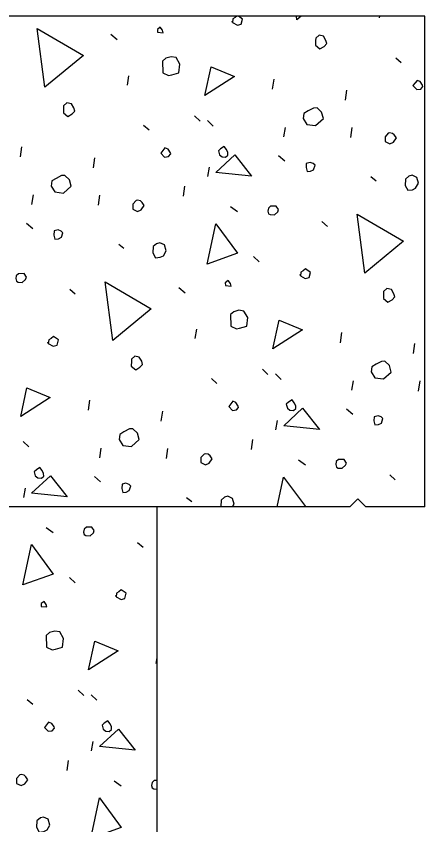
# Model space of a CAD drawing. Extents: x -1660015.2 to -1659984.9, y 2580594.2 to 2580616.7.
# Drawn here: x -1659991.042 to -1659989.516, y 2580611.174 to 2580614.195 of the extents above; entities that cross this region are included whole.
import ezdxf

# ---------------------------------------------------------------- set-up
doc = ezdxf.new("R2010")
doc.units = 0
doc.layers.add('Miscellaneous', color=7, linetype='Continuous')
doc.layers.add('Miscellaneous3', color=7, linetype='Continuous')

msp = doc.modelspace()

# ---------------------------------------------------------------- linework, layer by layer
at = {"layer": 'Miscellaneous'}
for p, q in [((-1659989.6852, 2580614.1896), (-1659989.6842, 2580614.1954)), ((-1659990.6884, 2580614.1279), (-1659990.665, 2580614.1083)), ((-1659989.6244, 2580614.0403), (-1659989.6041, 2580614.0224)), ((-1659990.6269, 2580613.9373), (-1659990.6209, 2580613.9726)), ((-1659990.0845, 2580613.9221), (-1659990.0791, 2580613.9598)), ((-1659989.8122, 2580613.8812), (-1659989.8067, 2580613.9189)), ((-1659990.3764, 2580613.8232), (-1659990.3554, 2580613.803)), ((-1659990.5662, 2580613.7879), (-1659990.5459, 2580613.7701)), ((-1659990.3276, 2580613.8053), (-1659990.3066, 2580613.785)), ((-1659990.0421, 2580613.7446), (-1659990.0361, 2580613.7798)), ((-1659989.7928, 2580613.7415), (-1659989.7874, 2580613.7792)), ((-1659991.0263, 2580613.6698), (-1659991.0209, 2580613.7075)), ((-1659990.7539, 2580613.6289), (-1659990.7485, 2580613.6666)), ((-1659990.0622, 2580613.6745), (-1659990.0388, 2580613.6549)), ((-1659990.3259, 2580613.5961), (-1659990.3198, 2580613.6314)), ((-1659989.7176, 2580613.596), (-1659989.698, 2580613.5806)), ((-1659990.4174, 2580613.5224), (-1659990.412, 2580613.5601)), ((-1659990.9839, 2580613.4922), (-1659990.9778, 2580613.5275)), ((-1659990.7346, 2580613.4891), (-1659990.7292, 2580613.5268)), ((-1659990.2415, 2580613.4841), (-1659990.2157, 2580613.4651)), ((-1659991.004, 2580613.4221), (-1659990.9806, 2580613.4025)), ((-1659989.9004, 2580613.428), (-1659989.88, 2580613.4101)), ((-1659990.6594, 2580613.3437), (-1659990.6397, 2580613.3282)), ((-1659990.1553, 2580613.2976), (-1659990.1343, 2580613.2773)), ((-1659990.8421, 2580613.1756), (-1659990.8218, 2580613.1578)), ((-1659990.4347, 2580613.1813), (-1659990.4113, 2580613.1617)), ((-1659990.3733, 2580612.9907), (-1659990.3672, 2580613.0259)), ((-1659989.8309, 2580612.9755), (-1659989.8255, 2580613.0132)), ((-1659989.5585, 2580612.9346), (-1659989.5531, 2580612.9723)), ((-1659990.1227, 2580612.8766), (-1659990.1018, 2580612.8564)), ((-1659990.0739, 2580612.8587), (-1659990.053, 2580612.8384)), ((-1659990.3126, 2580612.8413), (-1659990.2922, 2580612.8235)), ((-1659989.7885, 2580612.798), (-1659989.7824, 2580612.8332)), ((-1659989.5392, 2580612.7949), (-1659989.5338, 2580612.8326)), ((-1659990.7727, 2580612.7232), (-1659990.7672, 2580612.7609)), ((-1659989.8085, 2580612.7279), (-1659989.7852, 2580612.7083)), ((-1659990.5003, 2580612.6823), (-1659990.4949, 2580612.72)), ((-1659990.0722, 2580612.6495), (-1659990.0661, 2580612.6847)), ((-1659991.0157, 2580612.6063), (-1659990.9947, 2580612.586)), ((-1659990.1638, 2580612.5758), (-1659990.1583, 2580612.6135)), ((-1659990.7303, 2580612.5456), (-1659990.7242, 2580612.5809)), ((-1659990.481, 2580612.5425), (-1659990.4755, 2580612.5802)), ((-1659989.9879, 2580612.5375), (-1659989.9621, 2580612.5185)), ((-1659989.6467, 2580612.4814), (-1659989.6264, 2580612.4635)), ((-1659990.7503, 2580612.4755), (-1659990.7269, 2580612.4559)), ((-1659991.014, 2580612.3971), (-1659991.0079, 2580612.4324)), ((-1659990.4058, 2580612.397), (-1659990.3861, 2580612.3816)), ((-1659990.9296, 2580612.2851), (-1659990.9039, 2580612.2662)), ((-1659990.5885, 2580612.229), (-1659990.5682, 2580612.2112)), ((-1659990.8434, 2580612.0986), (-1659990.8225, 2580612.0783)), ((-1659990.519, 2580611.7766), (-1659990.5159, 2580611.7984)), ((-1659990.8109, 2580611.6777), (-1659990.7899, 2580611.6574)), ((-1659991.0007, 2580611.6423), (-1659990.9804, 2580611.6245)), ((-1659990.7621, 2580611.6597), (-1659990.7411, 2580611.6394)), ((-1659990.7604, 2580611.4505), (-1659990.7543, 2580611.4858)), ((-1659990.8519, 2580611.3768), (-1659990.8465, 2580611.4145)), ((-1659990.676, 2580611.3385), (-1659990.6502, 2580611.3196))]:
    msp.add_line(p, q, dxfattribs=at)
for points in [[(-1659990.2179, 2580614.1954), (-1659990.2237, 2580614.1903), (-1659990.2327, 2580614.1853), (-1659990.2343, 2580614.1719), (-1659990.2356, 2580614.1767)], [(-1659990.2343, 2580614.1719), (-1659990.2159, 2580614.1613), (-1659990.2014, 2580614.1652), (-1659990.1963, 2580614.1847), (-1659990.2119, 2580614.1954)], [(-1659989.9937, 2580614.182), (-1659989.9954, 2580614.1954)], [(-1659989.9775, 2580614.1954), (-1659989.9937, 2580614.182)], [(-1659990.9355, 2580613.9297), (-1659990.9634, 2580614.1499), (-1659990.7913, 2580614.0485), (-1659990.9355, 2580613.9297)], [(-1659990.5144, 2580614.1357), (-1659990.4932, 2580614.1336), (-1659990.4958, 2580614.1432), (-1659990.5038, 2580614.154), (-1659990.5146, 2580614.146), (-1659990.5144, 2580614.1357)], [(-1659989.9239, 2580614.105), (-1659989.9242, 2580614.0868), (-1659989.9076, 2580614.0731), (-1659989.892, 2580614.0825), (-1659989.8818, 2580614.0929), (-1659989.8851, 2580614.105), (-1659989.8944, 2580614.1206), (-1659989.9109, 2580614.124), (-1659989.9234, 2580614.1129), (-1659989.9239, 2580614.105)], [(-1659990.4956, 2580614.0268), (-1659990.4943, 2580613.9832), (-1659990.4735, 2580613.9732), (-1659990.4614, 2580613.9765), (-1659990.4349, 2580613.9836), (-1659990.4306, 2580614.0158), (-1659990.4449, 2580614.0404), (-1659990.4638, 2580614.0431), (-1659990.4831, 2580614.0379), (-1659990.4956, 2580614.0268)], [(-1659990.337, 2580613.8985), (-1659990.314, 2580614.0056), (-1659990.2266, 2580613.9695), (-1659990.337, 2580613.8985)], [(-1659989.5602, 2580613.9358), (-1659989.546, 2580613.9215), (-1659989.5309, 2580613.923), (-1659989.5232, 2580613.9328), (-1659989.5245, 2580613.9376), (-1659989.5332, 2580613.9508), (-1659989.5448, 2580613.9555), (-1659989.5525, 2580613.9457), (-1659989.5602, 2580613.9358)], [(-1659990.8657, 2580613.8526), (-1659990.866, 2580613.8344), (-1659990.8493, 2580613.8207), (-1659990.8337, 2580613.8301), (-1659990.8236, 2580613.8406), (-1659990.8268, 2580613.8527), (-1659990.8362, 2580613.8683), (-1659990.8526, 2580613.8716), (-1659990.8652, 2580613.8605), (-1659990.8657, 2580613.8526)], [(-1659989.9699, 2580613.8131), (-1659989.9562, 2580613.7909), (-1659989.924, 2580613.7866), (-1659989.8947, 2580613.8125), (-1659989.9012, 2580613.8367), (-1659989.9184, 2580613.8528), (-1659989.9311, 2580613.852), (-1659989.9516, 2580613.8413), (-1659989.9672, 2580613.8319), (-1659989.9699, 2580613.8131)], [(-1659989.6643, 2580613.7449), (-1659989.6646, 2580613.7267), (-1659989.6469, 2580613.7185), (-1659989.6331, 2580613.7248), (-1659989.6218, 2580613.7407), (-1659989.6299, 2580613.7515), (-1659989.6366, 2580613.7575), (-1659989.6476, 2580613.7597), (-1659989.6524, 2580613.7584), (-1659989.6643, 2580613.7449)], [(-1659990.502, 2580613.6835), (-1659990.4878, 2580613.6692), (-1659990.4727, 2580613.6706), (-1659990.4649, 2580613.6805), (-1659990.4662, 2580613.6853), (-1659990.4749, 2580613.6985), (-1659990.4865, 2580613.7031), (-1659990.4943, 2580613.6933), (-1659990.502, 2580613.6835)], [(-1659990.283, 2580613.6775), (-1659990.2731, 2580613.6697), (-1659990.2598, 2580613.6681), (-1659990.2514, 2580613.6756), (-1659990.2516, 2580613.6859), (-1659990.2572, 2580613.6973), (-1659990.2653, 2580613.7081), (-1659990.2785, 2580613.6994), (-1659990.2868, 2580613.6919), (-1659990.283, 2580613.6775)], [(-1659990.2964, 2580613.6117), (-1659990.226, 2580613.6772), (-1659990.1634, 2580613.5982), (-1659990.2964, 2580613.6117)], [(-1659989.9595, 2580613.6295), (-1659989.9557, 2580613.615), (-1659989.9429, 2580613.6159), (-1659989.9315, 2580613.6215), (-1659989.9257, 2580613.6386), (-1659989.9325, 2580613.6445), (-1659989.9441, 2580613.6492), (-1659989.9586, 2580613.6453), (-1659989.9595, 2580613.6295)], [(-1659990.9117, 2580613.5608), (-1659990.898, 2580613.5385), (-1659990.8658, 2580613.5342), (-1659990.8365, 2580613.5602), (-1659990.8429, 2580613.5843), (-1659990.8602, 2580613.6004), (-1659990.8729, 2580613.5996), (-1659990.8934, 2580613.589), (-1659990.909, 2580613.5796), (-1659990.9117, 2580613.5608)], [(-1659989.5883, 2580613.5867), (-1659989.5897, 2580613.563), (-1659989.5797, 2580613.545), (-1659989.5622, 2580613.5471), (-1659989.5507, 2580613.5527), (-1659989.5401, 2580613.5711), (-1659989.5459, 2580613.5928), (-1659989.5637, 2580613.601), (-1659989.5757, 2580613.5978), (-1659989.5883, 2580613.5867)], [(-1659990.6061, 2580613.4925), (-1659990.6064, 2580613.4743), (-1659990.5887, 2580613.4661), (-1659990.5748, 2580613.4724), (-1659990.5636, 2580613.4884), (-1659990.5717, 2580613.4992), (-1659990.5784, 2580613.5051), (-1659990.5894, 2580613.5074), (-1659990.5942, 2580613.5061), (-1659990.6061, 2580613.4925)], [(-1659990.0998, 2580613.4574), (-1659990.0936, 2580613.4538), (-1659990.0779, 2580613.4529), (-1659990.0653, 2580613.464), (-1659990.0624, 2580613.4726), (-1659990.0711, 2580613.4857), (-1659990.0917, 2580613.4854), (-1659990.1001, 2580613.478), (-1659990.1023, 2580613.467), (-1659990.0998, 2580613.4574)], [(-1659989.7401, 2580613.2354), (-1659989.768, 2580613.4557), (-1659989.5959, 2580613.3543), (-1659989.7401, 2580613.2354)], [(-1659990.3289, 2580613.2692), (-1659990.2968, 2580613.4201), (-1659990.2155, 2580613.3099), (-1659990.3289, 2580613.2692)], [(-1659990.9013, 2580613.3772), (-1659990.8974, 2580613.3627), (-1659990.8847, 2580613.3635), (-1659990.8733, 2580613.3692), (-1659990.8675, 2580613.3862), (-1659990.8743, 2580613.3922), (-1659990.8859, 2580613.3968), (-1659990.9004, 2580613.393), (-1659990.9013, 2580613.3772)], [(-1659990.5301, 2580613.3343), (-1659990.5315, 2580613.3106), (-1659990.5215, 2580613.2926), (-1659990.5039, 2580613.2947), (-1659990.4925, 2580613.3004), (-1659990.4819, 2580613.3187), (-1659990.4877, 2580613.3405), (-1659990.5054, 2580613.3487), (-1659990.5175, 2580613.3454), (-1659990.5301, 2580613.3343)], [(-1659989.9806, 2580613.2253), (-1659989.9623, 2580613.2147), (-1659989.9478, 2580613.2186), (-1659989.9426, 2580613.2381), (-1659989.9617, 2580613.2511), (-1659989.97, 2580613.2437), (-1659989.979, 2580613.2387), (-1659989.9806, 2580613.2253), (-1659989.9819, 2580613.2301)], [(-1659991.0415, 2580613.205), (-1659991.0354, 2580613.2015), (-1659991.0196, 2580613.2005), (-1659991.0071, 2580613.2117), (-1659991.0042, 2580613.2202), (-1659991.0129, 2580613.2334), (-1659991.0335, 2580613.2331), (-1659991.0419, 2580613.2256), (-1659991.0441, 2580613.2147), (-1659991.0415, 2580613.205)], [(-1659990.2608, 2580613.189), (-1659990.2395, 2580613.187), (-1659990.2421, 2580613.1966), (-1659990.2502, 2580613.2074), (-1659990.261, 2580613.1994), (-1659990.2608, 2580613.189)], [(-1659990.6818, 2580612.9831), (-1659990.7098, 2580613.2033), (-1659990.5377, 2580613.1019), (-1659990.6818, 2580612.9831)], [(-1659989.6702, 2580613.1584), (-1659989.6705, 2580613.1402), (-1659989.6539, 2580613.1265), (-1659989.6383, 2580613.1358), (-1659989.6282, 2580613.1463), (-1659989.6314, 2580613.1584), (-1659989.6408, 2580613.174), (-1659989.6572, 2580613.1774), (-1659989.6698, 2580613.1662), (-1659989.6702, 2580613.1584)], [(-1659990.242, 2580613.0802), (-1659990.2406, 2580613.0366), (-1659990.2199, 2580613.0266), (-1659990.2078, 2580613.0298), (-1659990.1812, 2580613.037), (-1659990.1769, 2580613.0692), (-1659990.1913, 2580613.0938), (-1659990.2101, 2580613.0965), (-1659990.2294, 2580613.0913), (-1659990.242, 2580613.0802)], [(-1659990.0834, 2580612.9519), (-1659990.0603, 2580613.059), (-1659989.973, 2580613.0229), (-1659990.0834, 2580612.9519)], [(-1659990.9224, 2580612.9729), (-1659990.904, 2580612.9623), (-1659990.8896, 2580612.9662), (-1659990.8844, 2580612.9857), (-1659990.9034, 2580612.9987), (-1659990.9118, 2580612.9913), (-1659990.9208, 2580612.9863), (-1659990.9224, 2580612.9729), (-1659990.9237, 2580612.9778)], [(-1659990.612, 2580612.906), (-1659990.6123, 2580612.8878), (-1659990.5957, 2580612.8741), (-1659990.5801, 2580612.8835), (-1659990.57, 2580612.894), (-1659990.5732, 2580612.9061), (-1659990.5826, 2580612.9217), (-1659990.599, 2580612.925), (-1659990.6115, 2580612.9139), (-1659990.612, 2580612.906)], [(-1659989.7163, 2580612.8665), (-1659989.7025, 2580612.8443), (-1659989.6703, 2580612.84), (-1659989.6411, 2580612.8659), (-1659989.6475, 2580612.8901), (-1659989.6648, 2580612.9062), (-1659989.6775, 2580612.9054), (-1659989.6979, 2580612.8947), (-1659989.7135, 2580612.8853), (-1659989.7163, 2580612.8665)], [(-1659991.0251, 2580612.6995), (-1659991.0021, 2580612.8067), (-1659990.9148, 2580612.7705), (-1659991.0251, 2580612.6995)], [(-1659990.2483, 2580612.7369), (-1659990.2342, 2580612.7226), (-1659990.219, 2580612.724), (-1659990.2113, 2580612.7339), (-1659990.2126, 2580612.7387), (-1659990.2213, 2580612.7519), (-1659990.2329, 2580612.7565), (-1659990.2406, 2580612.7467), (-1659990.2483, 2580612.7369)], [(-1659990.0293, 2580612.7308), (-1659990.0195, 2580612.7231), (-1659990.0061, 2580612.7215), (-1659989.9978, 2580612.729), (-1659989.9979, 2580612.7393), (-1659990.0036, 2580612.7507), (-1659990.0116, 2580612.7615), (-1659990.0248, 2580612.7528), (-1659990.0332, 2580612.7453), (-1659990.0293, 2580612.7308)], [(-1659990.0428, 2580612.6651), (-1659989.9723, 2580612.7306), (-1659989.9097, 2580612.6516), (-1659990.0428, 2580612.6651)], [(-1659989.7059, 2580612.6829), (-1659989.702, 2580612.6684), (-1659989.6893, 2580612.6693), (-1659989.6779, 2580612.6749), (-1659989.6721, 2580612.692), (-1659989.6789, 2580612.6979), (-1659989.6905, 2580612.7026), (-1659989.7049, 2580612.6987), (-1659989.7059, 2580612.6829)], [(-1659990.658, 2580612.6141), (-1659990.6443, 2580612.5919), (-1659990.6121, 2580612.5876), (-1659990.5828, 2580612.6136), (-1659990.5893, 2580612.6377), (-1659990.6066, 2580612.6538), (-1659990.6193, 2580612.653), (-1659990.6397, 2580612.6424), (-1659990.6553, 2580612.633), (-1659990.658, 2580612.6141)], [(-1659990.3525, 2580612.5459), (-1659990.3528, 2580612.5277), (-1659990.335, 2580612.5195), (-1659990.3212, 2580612.5258), (-1659990.3099, 2580612.5418), (-1659990.318, 2580612.5526), (-1659990.3248, 2580612.5585), (-1659990.3357, 2580612.5607), (-1659990.3406, 2580612.5595), (-1659990.3525, 2580612.5459)], [(-1659989.8461, 2580612.5108), (-1659989.84, 2580612.5072), (-1659989.8242, 2580612.5063), (-1659989.8117, 2580612.5174), (-1659989.8088, 2580612.5259), (-1659989.8175, 2580612.5391), (-1659989.8381, 2580612.5388), (-1659989.8465, 2580612.5314), (-1659989.8487, 2580612.5204), (-1659989.8461, 2580612.5108)], [(-1659990.9711, 2580612.4785), (-1659990.9613, 2580612.4708), (-1659990.9479, 2580612.4692), (-1659990.9395, 2580612.4766), (-1659990.9397, 2580612.4869), (-1659990.9454, 2580612.4983), (-1659990.9534, 2580612.5091), (-1659990.9666, 2580612.5004), (-1659990.975, 2580612.493), (-1659990.9711, 2580612.4785)], [(-1659990.9845, 2580612.4128), (-1659990.9141, 2580612.4782), (-1659990.8515, 2580612.3992), (-1659990.9845, 2580612.4128)], [(-1659990.0668, 2580612.362), (-1659990.0432, 2580612.4735), (-1659989.9619, 2580612.3633), (-1659989.9654, 2580612.362)], [(-1659990.6477, 2580612.4306), (-1659990.6438, 2580612.4161), (-1659990.6311, 2580612.4169), (-1659990.6196, 2580612.4226), (-1659990.6139, 2580612.4396), (-1659990.6206, 2580612.4456), (-1659990.6322, 2580612.4502), (-1659990.6467, 2580612.4464), (-1659990.6477, 2580612.4306)], [(-1659990.2341, 2580612.362), (-1659990.2283, 2580612.3721), (-1659990.2341, 2580612.3939), (-1659990.2518, 2580612.4021), (-1659990.2639, 2580612.3988), (-1659990.2764, 2580612.3877)], [(-1659990.2764, 2580612.3877), (-1659990.2778, 2580612.364), (-1659990.2767, 2580612.362)], [(-1659990.7879, 2580612.2584), (-1659990.7818, 2580612.2549), (-1659990.766, 2580612.2539), (-1659990.7534, 2580612.2651), (-1659990.7506, 2580612.2736), (-1659990.7593, 2580612.2868), (-1659990.7799, 2580612.2864), (-1659990.7882, 2580612.279), (-1659990.7905, 2580612.2681), (-1659990.7879, 2580612.2584)], [(-1659991.017, 2580612.0702), (-1659990.985, 2580612.2211), (-1659990.9037, 2580612.1109), (-1659991.017, 2580612.0702)], [(-1659990.6688, 2580612.0263), (-1659990.6504, 2580612.0157), (-1659990.6359, 2580612.0196), (-1659990.6308, 2580612.0391), (-1659990.6498, 2580612.0521), (-1659990.6582, 2580612.0447), (-1659990.6672, 2580612.0397), (-1659990.6688, 2580612.0263), (-1659990.6701, 2580612.0312)], [(-1659990.9489, 2580611.9901), (-1659990.9277, 2580611.988), (-1659990.9303, 2580611.9977), (-1659990.9383, 2580612.0085), (-1659990.9491, 2580612.0004), (-1659990.9489, 2580611.9901)], [(-1659990.9301, 2580611.8813), (-1659990.9288, 2580611.8376), (-1659990.908, 2580611.8277), (-1659990.8959, 2580611.8309), (-1659990.8694, 2580611.838), (-1659990.8651, 2580611.8702), (-1659990.8794, 2580611.8948), (-1659990.8983, 2580611.8976), (-1659990.9176, 2580611.8924), (-1659990.9301, 2580611.8813)], [(-1659990.7715, 2580611.7529), (-1659990.7484, 2580611.8601), (-1659990.6611, 2580611.8239), (-1659990.7715, 2580611.7529)], [(-1659990.9365, 2580611.5379), (-1659990.9223, 2580611.5236), (-1659990.9072, 2580611.5251), (-1659990.8994, 2580611.5349), (-1659990.9007, 2580611.5397), (-1659990.9094, 2580611.5529), (-1659990.921, 2580611.5576), (-1659990.9288, 2580611.5477), (-1659990.9365, 2580611.5379)], [(-1659990.7175, 2580611.5319), (-1659990.7076, 2580611.5242), (-1659990.6943, 2580611.5226), (-1659990.6859, 2580611.53), (-1659990.6861, 2580611.5403), (-1659990.6917, 2580611.5517), (-1659990.6998, 2580611.5625), (-1659990.713, 2580611.5538), (-1659990.7213, 2580611.5464), (-1659990.7175, 2580611.5319)], [(-1659990.7309, 2580611.4662), (-1659990.6604, 2580611.5316), (-1659990.5979, 2580611.4526), (-1659990.7309, 2580611.4662)], [(-1659991.0406, 2580611.347), (-1659991.0409, 2580611.3288), (-1659991.0232, 2580611.3206), (-1659991.0093, 2580611.3269), (-1659990.9981, 2580611.3428), (-1659991.0061, 2580611.3536), (-1659991.0129, 2580611.3595), (-1659991.0239, 2580611.3618), (-1659991.0287, 2580611.3605), (-1659991.0406, 2580611.347)], [(-1659990.5159, 2580611.34), (-1659990.5262, 2580611.3398), (-1659990.5346, 2580611.3324), (-1659990.5368, 2580611.3215), (-1659990.5343, 2580611.3118)], [(-1659990.5343, 2580611.3118), (-1659990.5281, 2580611.3083), (-1659990.5159, 2580611.3075)], [(-1659990.7633, 2580611.1236), (-1659990.7313, 2580611.2745), (-1659990.65, 2580611.1643), (-1659990.7633, 2580611.1236)], [(-1659990.9646, 2580611.1887), (-1659990.966, 2580611.1651), (-1659990.956, 2580611.147), (-1659990.9384, 2580611.1492), (-1659990.927, 2580611.1548), (-1659990.9164, 2580611.1732), (-1659990.9222, 2580611.1949), (-1659990.9399, 2580611.2031), (-1659990.952, 2580611.1999), (-1659990.9646, 2580611.1887)]]:
    msp.add_lwpolyline(points, dxfattribs=at)
at = {"layer": 'Miscellaneous3'}
for p, q in [((-1659989.5159, 2580614.1954), (-1659994.2928, 2580614.1954)), ((-1659989.5159, 2580612.362), (-1659989.5159, 2580614.1954)), ((-1659989.7954, 2580612.3621), (-1659989.7659, 2580612.3915)), ((-1659989.7364, 2580612.3621), (-1659989.7659, 2580612.3915)), ((-1659989.7954, 2580612.3621), (-1659992.6826, 2580612.3621)), ((-1659990.5159, 2580608.776), (-1659990.5159, 2580612.362)), ((-1659989.5159, 2580612.3621), (-1659989.7364, 2580612.3621))]:
    msp.add_line(p, q, dxfattribs=at)

doc.saveas('drawing.dxf')
